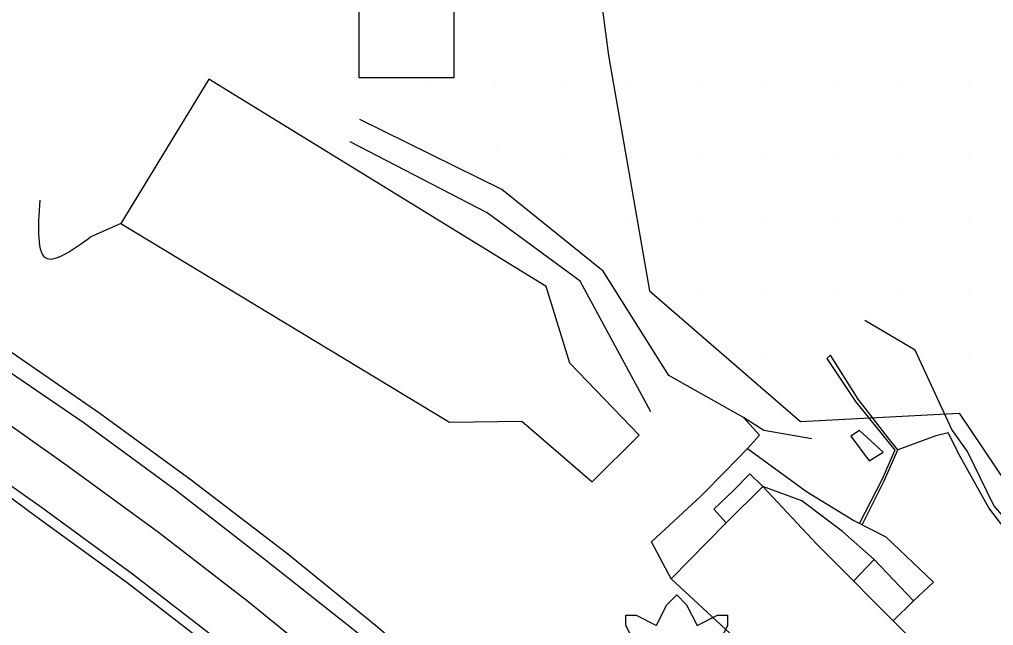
# Model space of a CAD drawing. Extents: x 1602514 to 1609837, y 863887 to 871157.
# Drawn here: x 1604266.8 to 1604482.8, y 867298.1 to 867432.6 of the extents above; entities that cross this region are included whole.
import ezdxf

# ---------------------------------------------------------------- set-up
doc = ezdxf.new("R2010")
doc.units = 0
for name, color, linetype in [('Environmental-New trees', 7, 'Continuous'), ('Survey-Buildings', 7, 'Continuous'), ('Survey-Centerline', 7, 'Continuous'), ('Survey-Edge of pavement', 7, 'Continuous'), ('Survey-Entrances', 7, 'Continuous'), ('Survey-Private survey', 7, 'Continuous'), ('Survey-Ridge Lines', 7, 'Continuous'), ('Survey-Shoulders', 7, 'Continuous'), ('Survey-Spot dirt', 7, 'Continuous'), ('Survey-Vegetation trees', 7, 'Continuous'), ('Survey-Walls', 7, 'Continuous'), ('Utility-Pole', 7, 'Continuous')]:
    doc.layers.add(name, color=color, linetype=linetype)

msp = doc.modelspace()

# ---------------------------------------------------------------- linework, layer by layer
at = {"layer": 'Environmental-New trees'}
msp.add_lwpolyline([(1604403.59, 867293.66), (1604401.34, 867298.16), (1604401.34, 867300.41), (1604403.59, 867300.41), (1604408.09, 867298.16), (1604410.34, 867302.66), (1604412.59, 867304.91), (1604414.79, 867302.72), (1604417.09, 867298.16), (1604421.6, 867300.41), (1604423.85, 867300.41), (1604423.85, 867298.16), (1604421.6, 867293.66)], dxfattribs=at)
msp.add_lwpolyline([(1604403.59, 867293.66), (1604401.34, 867298.16), (1604401.34, 867300.41), (1604403.59, 867300.41), (1604408.09, 867298.16), (1604410.34, 867302.66), (1604412.59, 867304.91), (1604414.79, 867302.72), (1604417.09, 867298.16), (1604421.6, 867300.41), (1604423.85, 867300.41), (1604423.85, 867298.16), (1604421.6, 867293.66)], dxfattribs=at)
at = {"layer": 'Survey-Buildings'}
for points in [[(1604431.71, 867328.96), (1604423.53, 867320.92), (1604411.33, 867308.48), (1604442.46, 867279.61), (1604438.68, 867276.29), (1604447.43, 867267.76), (1604450.99, 867270.93), (1604466.42, 867254.85), (1604466.96, 867254.9), (1604467.23, 867255.45), (1604487.03, 867273.97), (1604463.84, 867295.92), (1604443.64, 867316.22), (1604431.71, 867328.96)], [(1604431.71, 867328.96), (1604423.53, 867320.92), (1604411.33, 867308.48), (1604442.46, 867279.61), (1604438.68, 867276.29), (1604447.43, 867267.76), (1604450.99, 867270.93), (1604466.42, 867254.85), (1604466.96, 867254.9), (1604467.23, 867255.45), (1604487.03, 867273.97), (1604463.84, 867295.92), (1604443.64, 867316.22), (1604431.71, 867328.96)], [(1604451.81, 867308.01), (1604456.36, 867312.8), (1604465.09, 867303.63), (1604460.61, 867299.16)], [(1604451.81, 867308.01), (1604456.36, 867312.8), (1604465.09, 867303.63), (1604460.61, 867299.16)]]:
    msp.add_lwpolyline(points, dxfattribs=at)
at = {"layer": 'Survey-Centerline'}
msp.add_lwpolyline([(1604597.57, 867054.21), (1604579.15, 867071.12), (1604560.71, 867088), (1604542.42, 867105.05), (1604523.9, 867121.84), (1604505.43, 867138.69), (1604487.19, 867155.78), (1604468.45, 867172.34), (1604450, 867189.19), (1604431.41, 867205.92), (1604412.71, 867222.52), (1604393.92, 867239.01), (1604375.02, 867255.38), (1604355.97, 867271.57), (1604336.87, 867287.69), (1604317.48, 867303.49), (1604297.67, 867318.76), (1604277.42, 867333.54), (1604256.97, 867347.99)], dxfattribs=at)
msp.add_lwpolyline([(1604597.57, 867054.21), (1604579.15, 867071.12), (1604560.71, 867088), (1604542.42, 867105.05), (1604523.9, 867121.84), (1604505.43, 867138.69), (1604487.19, 867155.78), (1604468.45, 867172.34), (1604450, 867189.19), (1604431.41, 867205.92), (1604412.71, 867222.52), (1604393.92, 867239.01), (1604375.02, 867255.38), (1604355.97, 867271.57), (1604336.87, 867287.69), (1604317.48, 867303.49), (1604297.67, 867318.76), (1604277.42, 867333.54), (1604256.97, 867347.99)], dxfattribs=at)
at = {"layer": 'Survey-Edge of pavement'}
for points in [[(1604454.52, 867197.98), (1604435.91, 867214.78), (1604417.34, 867231.59), (1604398.48, 867248.1), (1604379.57, 867264.6), (1604360.61, 867280.95), (1604341.21, 867296.99), (1604321.4, 867312.66), (1604301.44, 867328.14), (1604281.16, 867343.02), (1604260.09, 867357.37), (1604238.85, 867371.11), (1604216.9, 867383.96), (1604194.61, 867396.1), (1604171.8, 867407.21), (1604148.61, 867417.47), (1604124.95, 867426.91), (1604101.35, 867435.58), (1604077.46, 867443.59), (1604053.46, 867450.96), (1604029.53, 867458.2), (1604005.44, 867465.47), (1603981.53, 867472.59), (1603966.46, 867476.99)], [(1604454.52, 867197.98), (1604435.91, 867214.78), (1604417.34, 867231.59), (1604398.48, 867248.1), (1604379.57, 867264.6), (1604360.61, 867280.95), (1604341.21, 867296.99), (1604321.4, 867312.66), (1604301.44, 867328.14), (1604281.16, 867343.02), (1604260.09, 867357.37), (1604238.85, 867371.11), (1604216.9, 867383.96), (1604194.61, 867396.1), (1604171.8, 867407.21), (1604148.61, 867417.47), (1604124.95, 867426.91), (1604101.35, 867435.58), (1604077.46, 867443.59), (1604053.46, 867450.96), (1604029.53, 867458.2), (1604005.44, 867465.47), (1603981.53, 867472.59), (1603966.46, 867476.99)], [(1604411.33, 867308.48), (1604407.03, 867316.73), (1604417.9, 867326.83), (1604423.39, 867332.37), (1604428.3, 867337.44), (1604430.97, 867340.38), (1604427.43, 867344.32)], [(1604411.33, 867308.48), (1604407.03, 867316.73), (1604417.9, 867326.83), (1604423.39, 867332.37), (1604428.3, 867337.44), (1604430.97, 867340.38), (1604427.43, 867344.32)], [(1604472.81, 867340.92), (1604470.04, 867340.26), (1604461.65, 867337.14)], [(1604472.81, 867340.92), (1604470.04, 867340.26), (1604461.65, 867337.14)], [(1604465.55, 867240.7), (1604467.91, 867243.23), (1604470.03, 867245.33), (1604475.83, 867251.24), (1604499.86, 867276.26), (1604496.2, 867281.85), (1604500.93, 867287.9), (1604503.57, 867293.57), (1604500.39, 867299.18), (1604490.52, 867312.86), (1604481.82, 867324.26), (1604475.48, 867335.62), (1604472.81, 867340.92)], [(1604465.55, 867240.7), (1604467.91, 867243.23), (1604470.03, 867245.33), (1604475.83, 867251.24), (1604499.86, 867276.26), (1604496.2, 867281.85), (1604500.93, 867287.9), (1604503.57, 867293.57), (1604500.39, 867299.18), (1604490.52, 867312.86), (1604481.82, 867324.26), (1604475.48, 867335.62), (1604472.81, 867340.92)], [(1604608.96, 867029.57), (1604590.46, 867046.38), (1604571.96, 867063.19), (1604553.51, 867080.06), (1604535.22, 867097.11), (1604516.84, 867114.05), (1604498.38, 867130.91), (1604479.89, 867147.74), (1604461.37, 867164.54), (1604443.18, 867181.16), (1604424.49, 867197.77), (1604405.79, 867214.37), (1604387, 867230.87), (1604367.99, 867247.11), (1604348.94, 867263.29), (1604329.84, 867279.42), (1604310.45, 867295.21), (1604291.93, 867309.54), (1604271.68, 867324.32), (1604251.23, 867338.77)], [(1604608.96, 867029.57), (1604590.46, 867046.38), (1604571.96, 867063.19), (1604553.51, 867080.06), (1604535.22, 867097.11), (1604516.84, 867114.05), (1604498.38, 867130.91), (1604479.89, 867147.74), (1604461.37, 867164.54), (1604443.18, 867181.16), (1604424.49, 867197.77), (1604405.79, 867214.37), (1604387, 867230.87), (1604367.99, 867247.11), (1604348.94, 867263.29), (1604329.84, 867279.42), (1604310.45, 867295.21), (1604291.93, 867309.54), (1604271.68, 867324.32), (1604251.23, 867338.77)], [(1604428.3, 867337.44), (1604441.34, 867327.88), (1604451.85, 867321.46), (1604458.94, 867317.79), (1604469.5, 867307.73), (1604465.09, 867303.63)], [(1604428.3, 867337.44), (1604441.34, 867327.88), (1604451.85, 867321.46), (1604458.94, 867317.79), (1604469.5, 867307.73), (1604465.09, 867303.63)], [(1604423.53, 867320.92), (1604420.83, 867323.99), (1604425.1, 867328.03), (1604428.77, 867331.83), (1604431.71, 867328.96)], [(1604423.53, 867320.92), (1604420.83, 867323.99), (1604425.1, 867328.03), (1604428.77, 867331.83), (1604431.71, 867328.96)], [(1604456.36, 867312.8), (1604449.39, 867319.03), (1604440.35, 867325.8), (1604431.71, 867328.96)], [(1604456.36, 867312.8), (1604449.39, 867319.03), (1604440.35, 867325.8), (1604431.71, 867328.96)]]:
    msp.add_lwpolyline(points, dxfattribs=at)
msp.add_lwpolyline([(1604289.28, 867387.38), (1604362.18, 867343.27), (1604378.27, 867343.52), (1604393.84, 867329.99), (1604404.26, 867340.41), (1604388.92, 867356.34), (1604383.61, 867373.37), (1604308.83, 867419.37)], close=True, dxfattribs=at)
msp.add_lwpolyline([(1604289.28, 867387.38), (1604362.18, 867343.27), (1604378.27, 867343.52), (1604393.84, 867329.99), (1604404.26, 867340.41), (1604388.92, 867356.34), (1604383.61, 867373.37), (1604308.83, 867419.37)], close=True, dxfattribs=at)
at = {"layer": 'Survey-Entrances'}
msp.add_line((1604289.28, 867387.38), (1604282.52, 867384.29), dxfattribs=at)
msp.add_line((1604289.28, 867387.38), (1604282.52, 867384.29), dxfattribs=at)
msp.add_spline([(1604271.31, 867392.53), (1604272.97, 867379.58), (1604282.52, 867384.29)], degree=3, dxfattribs=at)
msp.add_spline([(1604271.31, 867392.53), (1604272.97, 867379.58), (1604282.52, 867384.29)], degree=3, dxfattribs=at)
at = {"layer": 'Survey-Private survey'}
msp.add_lwpolyline([(1604451.17, 867340.17), (1604455.26, 867334.69), (1604458.38, 867336.6), (1604453.14, 867341.43)], close=True, dxfattribs=at)
msp.add_lwpolyline([(1604451.17, 867340.17), (1604455.26, 867334.69), (1604458.38, 867336.6), (1604453.14, 867341.43)], close=True, dxfattribs=at)
at = {"layer": 'Survey-Ridge Lines'}
for points in [[(1604410.85, 867353.59), (1604396.29, 867376.76), (1604373.81, 867394.91), (1604342.33, 867410.44)], [(1604410.85, 867353.59), (1604396.29, 867376.76), (1604373.81, 867394.91), (1604342.33, 867410.44)], [(1604406.82, 867345.54), (1604391.21, 867374.53), (1604370.55, 867389.73), (1604340.2, 867405.49)], [(1604406.82, 867345.54), (1604391.21, 867374.53), (1604370.55, 867389.73), (1604340.2, 867405.49)], [(1604473.57, 867341.66), (1604465.48, 867359.27), (1604454.32, 867365.82)], [(1604473.57, 867341.66), (1604465.48, 867359.27), (1604454.32, 867365.82)], [(1604442.54, 867339.56), (1604431.89, 867341.39), (1604427.43, 867344.32), (1604410.85, 867353.59)], [(1604442.54, 867339.56), (1604431.89, 867341.39), (1604427.43, 867344.32), (1604410.85, 867353.59)], [(1604504.06, 867287.09), (1604504.25, 867295.49), (1604492.09, 867314.13), (1604482.9, 867324.76), (1604477.08, 867336.72), (1604473.57, 867341.66)], [(1604504.06, 867287.09), (1604504.25, 867295.49), (1604492.09, 867314.13), (1604482.9, 867324.76), (1604477.08, 867336.72), (1604473.57, 867341.66)]]:
    msp.add_lwpolyline(points, dxfattribs=at)
at = {"layer": 'Survey-Shoulders'}
for points in [[(1604456.99, 867200.47), (1604440.38, 867216.47), (1604422.65, 867234.22), (1604402.57, 867249.19), (1604383.67, 867265.56), (1604364.87, 867282.04), (1604345.76, 867298.16), (1604326.38, 867313.96), (1604304.93, 867330.43), (1604284.68, 867345.21), (1604264.09, 867359.43), (1604242.86, 867372.64), (1604221.34, 867385.37), (1604199.63, 867397.79), (1604175.44, 867409.46), (1604152.57, 867419.57), (1604127.79, 867429.71), (1604104.27, 867438.22), (1604080.68, 867446.53), (1604056.85, 867454.07), (1604032.93, 867461.35), (1604008.33, 867467.76), (1603984.48, 867475.29), (1603967.49, 867480.49)], [(1604456.99, 867200.47), (1604440.38, 867216.47), (1604422.65, 867234.22), (1604402.57, 867249.19), (1604383.67, 867265.56), (1604364.87, 867282.04), (1604345.76, 867298.16), (1604326.38, 867313.96), (1604304.93, 867330.43), (1604284.68, 867345.21), (1604264.09, 867359.43), (1604242.86, 867372.64), (1604221.34, 867385.37), (1604199.63, 867397.79), (1604175.44, 867409.46), (1604152.57, 867419.57), (1604127.79, 867429.71), (1604104.27, 867438.22), (1604080.68, 867446.53), (1604056.85, 867454.07), (1604032.93, 867461.35), (1604008.33, 867467.76), (1603984.48, 867475.29), (1603967.49, 867480.49)], [(1604607.57, 867028.04), (1604589.24, 867045.04), (1604570.64, 867061.74), (1604552.35, 867078.79), (1604534.17, 867095.95), (1604515.65, 867112.75), (1604497.02, 867129.42), (1604478.52, 867146.23), (1604459.93, 867162.94), (1604441.45, 867179.13), (1604422.7, 867195.66), (1604403.99, 867212.26), (1604385.21, 867228.76), (1604366.31, 867245.12), (1604347.45, 867261.54), (1604328.35, 867277.66), (1604308.96, 867293.46), (1604290.72, 867307.59), (1604270.47, 867322.36), (1604250.3, 867337.27)], [(1604607.57, 867028.04), (1604589.24, 867045.04), (1604570.64, 867061.74), (1604552.35, 867078.79), (1604534.17, 867095.95), (1604515.65, 867112.75), (1604497.02, 867129.42), (1604478.52, 867146.23), (1604459.93, 867162.94), (1604441.45, 867179.13), (1604422.7, 867195.66), (1604403.99, 867212.26), (1604385.21, 867228.76), (1604366.31, 867245.12), (1604347.45, 867261.54), (1604328.35, 867277.66), (1604308.96, 867293.46), (1604290.72, 867307.59), (1604270.47, 867322.36), (1604250.3, 867337.27)]]:
    msp.add_lwpolyline(points, dxfattribs=at)
at = {"layer": 'Survey-Spot dirt'}
for p, q in [((1604357.31, 867417.97), (1604357.31, 867417.97)), ((1604357.31, 867417.97), (1604357.31, 867417.97)), ((1604372.32, 867417.94), (1604372.32, 867417.94)), ((1604372.32, 867417.94), (1604372.32, 867417.94)), ((1604387.4, 867417.96), (1604387.4, 867417.96)), ((1604387.4, 867417.96), (1604387.4, 867417.96)), ((1604402.31, 867417.88), (1604402.31, 867417.88)), ((1604402.31, 867417.88), (1604402.31, 867417.88)), ((1604417.33, 867417.86), (1604417.33, 867417.86)), ((1604417.33, 867417.86), (1604417.33, 867417.86)), ((1604432.27, 867417.95), (1604432.27, 867417.95)), ((1604432.27, 867417.95), (1604432.27, 867417.95)), ((1604447.42, 867417.9), (1604447.42, 867417.9)), ((1604447.42, 867417.9), (1604447.42, 867417.9)), ((1604462.23, 867417.93), (1604462.23, 867417.93)), ((1604462.23, 867417.93), (1604462.23, 867417.93)), ((1604477.37, 867417.97), (1604477.37, 867417.97)), ((1604477.37, 867417.97), (1604477.37, 867417.97)), ((1604372.58, 867403.31), (1604372.58, 867403.31)), ((1604372.58, 867403.31), (1604372.58, 867403.31)), ((1604387.35, 867402.83), (1604387.35, 867402.83)), ((1604387.35, 867402.83), (1604387.35, 867402.83)), ((1604402.23, 867403.01), (1604402.23, 867403.01)), ((1604402.23, 867403.01), (1604402.23, 867403.01)), ((1604417.35, 867402.74), (1604417.35, 867402.74)), ((1604417.35, 867402.74), (1604417.35, 867402.74)), ((1604432.25, 867402.8), (1604432.25, 867402.8)), ((1604432.25, 867402.8), (1604432.25, 867402.8)), ((1604447.36, 867402.95), (1604447.36, 867402.95)), ((1604447.36, 867402.95), (1604447.36, 867402.95)), ((1604462.46, 867403.04), (1604462.46, 867403.04)), ((1604462.46, 867403.04), (1604462.46, 867403.04)), ((1604477.32, 867403.11), (1604477.32, 867403.11)), ((1604477.32, 867403.11), (1604477.32, 867403.11)), ((1604402.31, 867387.94), (1604402.31, 867387.94)), ((1604402.31, 867387.94), (1604402.31, 867387.94)), ((1604417.42, 867388.15), (1604417.42, 867388.15)), ((1604417.42, 867388.15), (1604417.42, 867388.15)), ((1604432.23, 867387.86), (1604432.23, 867387.86)), ((1604432.23, 867387.86), (1604432.23, 867387.86)), ((1604447.3, 867388.01), (1604447.3, 867388.01)), ((1604447.3, 867388.01), (1604447.3, 867388.01)), ((1604462.56, 867388.11), (1604462.56, 867388.11)), ((1604462.56, 867388.11), (1604462.56, 867388.11)), ((1604477.24, 867387.96), (1604477.24, 867387.96)), ((1604477.24, 867387.96), (1604477.24, 867387.96)), ((1604417.38, 867372.98), (1604417.38, 867372.98)), ((1604417.38, 867372.98), (1604417.38, 867372.98)), ((1604432.33, 867372.88), (1604432.33, 867372.88)), ((1604432.33, 867372.88), (1604432.33, 867372.88)), ((1604447.37, 867373.02), (1604447.37, 867373.02)), ((1604447.37, 867373.02), (1604447.37, 867373.02)), ((1604462.48, 867372.77), (1604462.48, 867372.77)), ((1604462.48, 867372.77), (1604462.48, 867372.77)), ((1604477.38, 867372.91), (1604477.38, 867372.91)), ((1604477.38, 867372.91), (1604477.38, 867372.91)), ((1604432.33, 867358.02), (1604432.33, 867358.02)), ((1604432.33, 867358.02), (1604432.33, 867358.02)), ((1604477.19, 867358.09), (1604477.19, 867358.09)), ((1604477.19, 867358.09), (1604477.19, 867358.09))]:
    msp.add_line(p, q, dxfattribs=at)
at = {"layer": 'Survey-Vegetation trees'}
msp.add_lwpolyline([(1604392.82, 867459.91), (1604397.49, 867424.62), (1604406.52, 867372.42), (1604440.04, 867343.38), (1604475.24, 867345.24), (1604493.9, 867317.48), (1604508.59, 867296.48), (1604481.54, 867260.56), (1604459.86, 867228.59), (1604479.67, 867208.76), (1604506.02, 867233.73), (1604539.6, 867269.42), (1604564.78, 867304.41), (1604592.99, 867312.81)], dxfattribs=at)
msp.add_lwpolyline([(1604392.82, 867459.91), (1604397.49, 867424.62), (1604406.52, 867372.42), (1604440.04, 867343.38), (1604475.24, 867345.24), (1604493.9, 867317.48), (1604508.59, 867296.48), (1604481.54, 867260.56), (1604459.86, 867228.59), (1604479.67, 867208.76), (1604506.02, 867233.73), (1604539.6, 867269.42), (1604564.78, 867304.41), (1604592.99, 867312.81)], dxfattribs=at)
at = {"layer": 'Survey-Walls'}
for points in [[(1604446.67, 867358.17), (1604445.89, 867357.38), (1604452.23, 867347.89), (1604459.38, 867338.95), (1604460.94, 867337.02), (1604458.11, 867330.45), (1604453.09, 867320.82)], [(1604446.67, 867358.17), (1604445.89, 867357.38), (1604452.23, 867347.89), (1604459.38, 867338.95), (1604460.94, 867337.02), (1604458.11, 867330.45), (1604453.09, 867320.82)], [(1604453.68, 867320.51), (1604458.57, 867330.24), (1604461.65, 867337.14), (1604459.75, 867339.39), (1604452.8, 867348.38), (1604446.67, 867358.17)], [(1604453.68, 867320.51), (1604458.57, 867330.24), (1604461.65, 867337.14), (1604459.75, 867339.39), (1604452.8, 867348.38), (1604446.67, 867358.17)]]:
    msp.add_lwpolyline(points, dxfattribs=at)
at = {"layer": 'Utility-Pole'}
msp.add_lwpolyline([(1604342.14, 867440.7), (1604363.15, 867440.7), (1604363.15, 867419.69), (1604342.14, 867419.69)], close=True, dxfattribs=at)
msp.add_lwpolyline([(1604342.14, 867440.7), (1604363.15, 867440.7), (1604363.15, 867419.69), (1604342.14, 867419.69)], close=True, dxfattribs=at)

doc.saveas('drawing.dxf')
